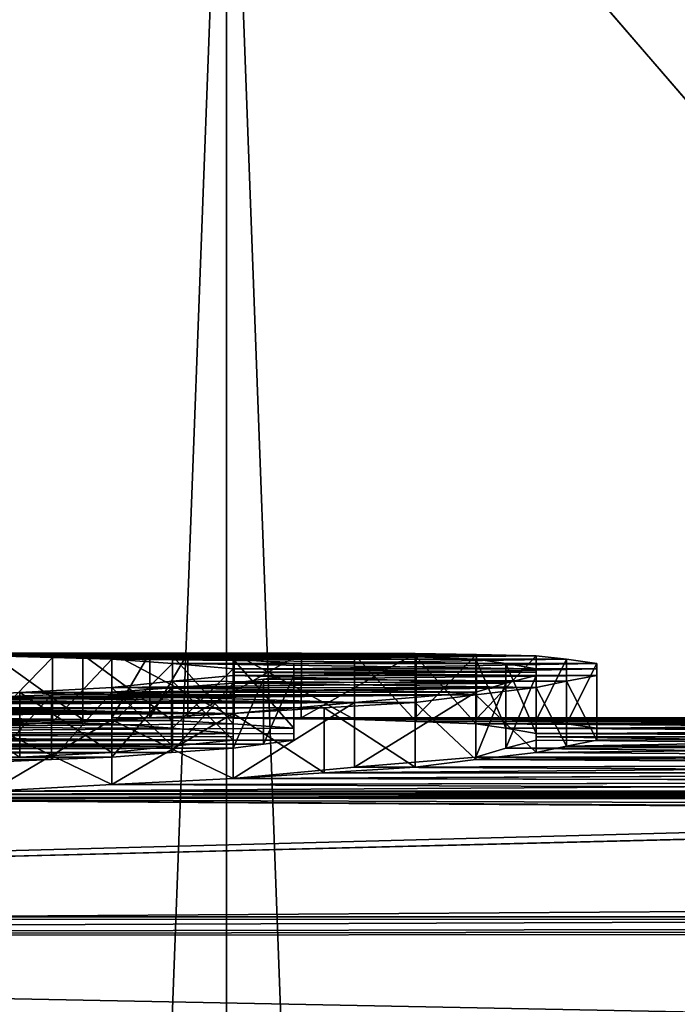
# Model space of a CAD drawing. Header units: millimetres. Extents: x -143 to 143, y -35 to 35.
# Tile 366 of 533: x 98.68 to 99.7, y 20.06 to 21.58. Entities that reach past the tile are written whole.
import ezdxf

# ---------------------------------------------------------------- set-up
doc = ezdxf.new("R2010")
doc.units = ezdxf.units.MM
doc.header["$LTSCALE"] = 65.185185
for name, color, linetype in [('1301', 7, 'CONTINUOUS'), ('1323', 7, 'CONTINUOUS'), ('1324', 7, 'CONTINUOUS'), ('1325', 7, 'CONTINUOUS'), ('1326', 7, 'CONTINUOUS'), ('1341', 7, 'CONTINUOUS'), ('1342', 7, 'CONTINUOUS'), ('1343', 7, 'CONTINUOUS'), ('1344', 7, 'CONTINUOUS'), ('1345', 7, 'CONTINUOUS'), ('1346', 7, 'CONTINUOUS'), ('1352', 7, 'CONTINUOUS'), ('1353', 7, 'CONTINUOUS'), ('1354', 7, 'CONTINUOUS'), ('1355', 7, 'CONTINUOUS'), ('1356', 7, 'CONTINUOUS'), ('1369', 7, 'CONTINUOUS'), ('1370', 7, 'CONTINUOUS'), ('1371', 7, 'CONTINUOUS'), ('1372', 7, 'CONTINUOUS'), ('1373', 7, 'CONTINUOUS'), ('1374', 7, 'CONTINUOUS'), ('1375', 7, 'CONTINUOUS'), ('1376', 7, 'CONTINUOUS'), ('1377', 7, 'CONTINUOUS'), ('1378', 7, 'CONTINUOUS'), ('1379', 7, 'CONTINUOUS'), ('1380', 7, 'CONTINUOUS'), ('1381', 7, 'CONTINUOUS'), ('465', 7, 'CONTINUOUS'), ('468', 7, 'CONTINUOUS'), ('470', 7, 'CONTINUOUS'), ('471', 7, 'CONTINUOUS'), ('473', 7, 'CONTINUOUS'), ('483', 7, 'CONTINUOUS')]:
    doc.layers.add(name, color=color, linetype=linetype)

msp = doc.modelspace()

# ---------------------------------------------------------------- linework, layer by layer
at = {"layer": '1301', "linetype": 'CONTINUOUS'}
for points in [[(99.0125, 20.465, -1.1968), (96.7625, 20.465, -1.1968), (93.65, 20.5), (99.0125, 20.465, -1.1968)], [(99.0125, 20.4704, -1.1011), (99.0125, 20.465, -1.1968), (93.65, 20.5), (99.0125, 20.4704, -1.1011)], [(99.0125, 20.4753, -1.0053), (99.0125, 20.4704, -1.1011), (93.65, 20.5), (99.0125, 20.4753, -1.0053)], [(98.9188, 20.4838, -0.8139), (99.0125, 20.4753, -1.0053), (93.65, 20.5), (98.9188, 20.4838, -0.8139)], [(98.825, 20.4906, -0.6223), (98.9188, 20.4838, -0.8139), (93.65, 20.5), (98.825, 20.4906, -0.6223)], [(98.733, 20.4932, -0.5284), (98.825, 20.4906, -0.6223), (93.65, 20.5), (98.733, 20.4932, -0.5284)], [(98.6375, 20.4955, -0.4309), (98.733, 20.4932, -0.5284), (93.65, 20.5), (98.6375, 20.4955, -0.4309)], [(98.825, 20.4999, -0.0479), (98.8836, 20.5, -0.0239), (101.075, 20.4999, -0.0479), (98.825, 20.4999, -0.0479)], [(99.0142, 20.4991, -0.1928), (98.825, 20.4999, -0.0479), (100.8875, 20.4995, -0.1436), (99.0142, 20.4991, -0.1928)], [(100.8875, 20.4995, -0.1436), (98.825, 20.4999, -0.0479), (100.9812, 20.4998, -0.0957), (100.8875, 20.4995, -0.1436)], [(100.9812, 20.4998, -0.0957), (98.825, 20.4999, -0.0479), (101.075, 20.4999, -0.0479), (100.9812, 20.4998, -0.0957)], [(98.8836, 20.5, -0.0239), (98.9422, 20.5), (101.0281, 20.5, -0.0239), (98.8836, 20.5, -0.0239)], [(101.075, 20.4999, -0.0479), (98.8836, 20.5, -0.0239), (101.0281, 20.5, -0.0239), (101.075, 20.4999, -0.0479)], [(101.0281, 20.5, -0.0239), (98.9422, 20.5), (100.9812, 20.5), (101.0281, 20.5, -0.0239)], [(100.745, 20.498, -0.2891), (99.0142, 20.4991, -0.1928), (100.8875, 20.4995, -0.1436), (100.745, 20.498, -0.2891)], [(99.2, 20.4973, -0.3351), (99.0142, 20.4991, -0.1928), (100.745, 20.498, -0.2891), (99.2, 20.4973, -0.3351)], [(100.6063, 20.4955, -0.4309), (99.2, 20.4973, -0.3351), (100.745, 20.498, -0.2891), (100.6063, 20.4955, -0.4309)], [(99.2957, 20.4943, -0.4817), (99.2, 20.4973, -0.3351), (100.6063, 20.4955, -0.4309), (99.2957, 20.4943, -0.4817)], [(100.5125, 20.4906, -0.6224), (99.2957, 20.4943, -0.4817), (100.6063, 20.4955, -0.4309), (100.5125, 20.4906, -0.6224)], [(99.3875, 20.4906, -0.6223), (99.2957, 20.4943, -0.4817), (100.5125, 20.4906, -0.6224), (99.3875, 20.4906, -0.6223)], [(99.4344, 20.4838, -0.8139), (99.3875, 20.4906, -0.6223), (100.4188, 20.4838, -0.8138), (99.4344, 20.4838, -0.8139)], [(100.4188, 20.4838, -0.8138), (99.3875, 20.4906, -0.6223), (100.5125, 20.4906, -0.6224), (100.4188, 20.4838, -0.8138)], [(99.4813, 20.4753, -1.0053), (99.4344, 20.4838, -0.8139), (100.4188, 20.4776, -0.9575), (99.4813, 20.4753, -1.0053)], [(100.4188, 20.4776, -0.9575), (99.4344, 20.4838, -0.8139), (100.4188, 20.4838, -0.8138), (100.4188, 20.4776, -0.9575)], [(96.8563, 20.4561, -1.3405), (96.7625, 20.465, -1.1968), (98.9187, 20.4561, -1.3405), (96.8563, 20.4561, -1.3405)], [(98.9187, 20.4561, -1.3405), (96.7625, 20.465, -1.1968), (99.0125, 20.465, -1.1968), (98.9187, 20.4561, -1.3405)], [(99.4344, 20.4529, -1.3884), (99.4813, 20.465, -1.1968), (100.5125, 20.4561, -1.3405), (99.4344, 20.4529, -1.3884)], [(100.4188, 20.4704, -1.1011), (99.4813, 20.4753, -1.0053), (100.4188, 20.4776, -0.9575), (100.4188, 20.4704, -1.1011)], [(99.4813, 20.4704, -1.1011), (99.4813, 20.4753, -1.0053), (100.4188, 20.4704, -1.1011), (99.4813, 20.4704, -1.1011)], [(99.4813, 20.465, -1.1968), (99.4813, 20.4704, -1.1011), (100.5125, 20.4561, -1.3405), (99.4813, 20.465, -1.1968)], [(100.5125, 20.4561, -1.3405), (99.4813, 20.4704, -1.1011), (100.4188, 20.4704, -1.1011), (100.5125, 20.4561, -1.3405)], [(96.95, 20.4462, -1.484), (96.8563, 20.4561, -1.3405), (98.825, 20.4462, -1.484), (96.95, 20.4462, -1.484)], [(98.825, 20.4462, -1.484), (96.8563, 20.4561, -1.3405), (98.9187, 20.4561, -1.3405), (98.825, 20.4462, -1.484)], [(99.3875, 20.439, -1.5798), (99.4344, 20.4529, -1.3884), (100.6063, 20.439, -1.5798), (99.3875, 20.439, -1.5798)], [(100.6063, 20.439, -1.5798), (99.4344, 20.4529, -1.3884), (100.5125, 20.4561, -1.3405), (100.6063, 20.439, -1.5798)], [(98.6823, 20.4389, -1.5812), (96.95, 20.4462, -1.484), (98.825, 20.4462, -1.484), (98.6823, 20.4389, -1.5812)], [(99.1999, 20.4233, -1.7714), (99.3875, 20.439, -1.5798), (100.7469, 20.4274, -1.7235), (99.1999, 20.4233, -1.7714)], [(100.7469, 20.4274, -1.7235), (99.3875, 20.439, -1.5798), (100.6063, 20.439, -1.5798), (100.7469, 20.4274, -1.7235)], [(99.0125, 20.4058, -1.9628), (99.1999, 20.4233, -1.7714), (100.8875, 20.4148, -1.867), (99.0125, 20.4058, -1.9628)], [(100.8875, 20.4148, -1.867), (99.1999, 20.4233, -1.7714), (100.7469, 20.4274, -1.7235), (100.8875, 20.4148, -1.867)], [(98.8249, 20.3964, -2.0586), (99.0125, 20.4058, -1.9628), (101.122, 20.4012, -2.0107), (98.8249, 20.3964, -2.0586)], [(101.122, 20.4012, -2.0107), (99.0125, 20.4058, -1.9628), (100.8875, 20.4148, -1.867), (101.122, 20.4012, -2.0107)], [(98.6375, 20.3865, -2.1543), (98.8249, 20.3964, -2.0586), (101.3563, 20.3865, -2.1543), (98.6375, 20.3865, -2.1543)], [(101.3563, 20.3865, -2.1543), (98.8249, 20.3964, -2.0586), (101.122, 20.4012, -2.0107), (101.3563, 20.3865, -2.1543)], [(97.7937, 20.3762, -2.25), (125.45, 20.199, -3.5), (93.65, 20.1902, -3.5506), (97.7937, 20.3762, -2.25)], [(122.9705, 20.3506, -2.4703), (123.7005, 20.2746, -3.0314), (97.7937, 20.3762, -2.25), (122.9705, 20.3506, -2.4703)], [(97.9813, 20.3762, -2.25), (122.9705, 20.3506, -2.4703), (97.7937, 20.3762, -2.25), (97.9813, 20.3762, -2.25)], [(123.7005, 20.2746, -3.0314), (124.5465, 20.2192, -3.3814), (97.7937, 20.3762, -2.25), (123.7005, 20.2746, -3.0314)], [(124.5465, 20.2192, -3.3814), (125.45, 20.199, -3.5), (97.7937, 20.3762, -2.25), (124.5465, 20.2192, -3.3814)], [(97.9813, 20.3762, -2.25), (98.3094, 20.3814, -2.2021), (101.825, 20.3762, -2.25), (97.9813, 20.3762, -2.25)], [(122.9705, 20.3506, -2.4703), (97.9813, 20.3762, -2.25), (101.825, 20.3762, -2.25), (122.9705, 20.3506, -2.4703)], [(98.3094, 20.3814, -2.2021), (98.6375, 20.3865, -2.1543), (101.5906, 20.3814, -2.2021), (98.3094, 20.3814, -2.2021)], [(101.825, 20.3762, -2.25), (98.3094, 20.3814, -2.2021), (101.5906, 20.3814, -2.2021), (101.825, 20.3762, -2.25)], [(101.5906, 20.3814, -2.2021), (98.6375, 20.3865, -2.1543), (101.3563, 20.3865, -2.1543), (101.5906, 20.3814, -2.2021)], [(93.65, 20.1902, -3.5506), (125.45, 20.199, -3.5), (140.45, 20.169, -3.6692), (93.65, 20.1902, -3.5506)], [(93.65, 19.27, -6.9939), (93.65, 20.1902, -3.5506), (140.45, 20.169, -3.6692), (93.65, 19.27, -6.9939)], [(140.45, 19.2277, -7.1097), (93.65, 19.27, -6.9939), (140.45, 20.169, -3.6692), (140.45, 19.2277, -7.1097)]]:
    msp.add_3dface(points, dxfattribs=at)
at = {"layer": '1323', "linetype": 'CONTINUOUS'}
for points in [[(98.7798, 20.4972, 0.3362), (98.6375, 20.4986, 0.2394), (96.2, 20.465, 1.1968), (98.7798, 20.4972, 0.3362)], [(98.9188, 20.4955, 0.4309), (98.7798, 20.4972, 0.3362), (96.2, 20.465, 1.1968), (98.9188, 20.4955, 0.4309)], [(99.0125, 20.4906, 0.6224), (98.9188, 20.4955, 0.4309), (96.2, 20.465, 1.1968), (99.0125, 20.4906, 0.6224)], [(100.9812, 20.5), (98.9422, 20.5), (99.1176, 20.4999, 0.0716), (100.9812, 20.5)], [(100.9812, 20.5), (99.1176, 20.4999, 0.0716), (100.9344, 20.5, 0.0239), (100.9812, 20.5)], [(100.9344, 20.5, 0.0239), (99.1176, 20.4999, 0.0716), (100.8875, 20.4999, 0.0479), (100.9344, 20.5, 0.0239)], [(99.1176, 20.4999, 0.0716), (99.2938, 20.4995, 0.1436), (100.8875, 20.4999, 0.0479), (99.1176, 20.4999, 0.0716)], [(100.8875, 20.4999, 0.0479), (99.2938, 20.4995, 0.1436), (100.6983, 20.4991, 0.1928), (100.8875, 20.4999, 0.0479)], [(99.2938, 20.4995, 0.1436), (99.3888, 20.498, 0.2893), (100.6983, 20.4991, 0.1928), (99.2938, 20.4995, 0.1436)], [(100.6983, 20.4991, 0.1928), (99.3888, 20.498, 0.2893), (100.5125, 20.4973, 0.3351), (100.6983, 20.4991, 0.1928)], [(99.3888, 20.498, 0.2893), (99.4813, 20.4955, 0.4309), (100.5125, 20.4973, 0.3351), (99.3888, 20.498, 0.2893)], [(100.5125, 20.4973, 0.3351), (99.4813, 20.4955, 0.4309), (100.4187, 20.4919, 0.5745), (100.5125, 20.4973, 0.3351)], [(99.4813, 20.4955, 0.4309), (99.5281, 20.4906, 0.6224), (100.4187, 20.4919, 0.5745), (99.4813, 20.4955, 0.4309)], [(99.1062, 20.4838, 0.8138), (99.0125, 20.4906, 0.6224), (96.2, 20.465, 1.1968), (99.1062, 20.4838, 0.8138)], [(99.1062, 20.4753, 1.0054), (99.1062, 20.4838, 0.8138), (96.2, 20.465, 1.1968), (99.1062, 20.4753, 1.0054)], [(99.5281, 20.4906, 0.6224), (99.575, 20.4838, 0.8138), (100.4187, 20.4919, 0.5745), (99.5281, 20.4906, 0.6224)], [(100.4187, 20.4919, 0.5745), (99.575, 20.4838, 0.8138), (100.325, 20.4838, 0.8138), (100.4187, 20.4919, 0.5745)], [(99.575, 20.4838, 0.8138), (99.575, 20.4753, 1.0054), (100.325, 20.4838, 0.8138), (99.575, 20.4838, 0.8138)], [(100.325, 20.4838, 0.8138), (99.575, 20.4753, 1.0054), (100.325, 20.4776, 0.9575), (100.325, 20.4838, 0.8138)], [(96.6687, 20.465, 1.1968), (99.1062, 20.4753, 1.0054), (96.2, 20.465, 1.1968), (96.6687, 20.465, 1.1968)], [(99.1062, 20.465, 1.1968), (99.1062, 20.4753, 1.0054), (96.6687, 20.465, 1.1968), (99.1062, 20.465, 1.1968)], [(96.7156, 20.4592, 1.2926), (99.1062, 20.465, 1.1968), (96.6687, 20.465, 1.1968), (96.7156, 20.4592, 1.2926)], [(99.0594, 20.4592, 1.2926), (99.1062, 20.465, 1.1968), (96.7156, 20.4592, 1.2926), (99.0594, 20.4592, 1.2926)], [(99.575, 20.465, 1.1968), (99.5281, 20.4561, 1.3405), (100.325, 20.4704, 1.1011), (99.575, 20.465, 1.1968)], [(100.325, 20.4704, 1.1011), (99.5281, 20.4561, 1.3405), (100.4188, 20.4561, 1.3405), (100.325, 20.4704, 1.1011)], [(100.325, 20.4776, 0.9575), (99.575, 20.4753, 1.0054), (100.325, 20.4704, 1.1011), (100.325, 20.4776, 0.9575)], [(99.575, 20.4753, 1.0054), (99.575, 20.465, 1.1968), (100.325, 20.4704, 1.1011), (99.575, 20.4753, 1.0054)], [(96.7625, 20.4529, 1.3883), (99.0594, 20.4592, 1.2926), (96.7156, 20.4592, 1.2926), (96.7625, 20.4529, 1.3883)], [(99.0125, 20.4529, 1.3883), (99.0594, 20.4592, 1.2926), (96.7625, 20.4529, 1.3883), (99.0125, 20.4529, 1.3883)], [(96.8577, 20.4461, 1.4856), (99.0125, 20.4529, 1.3883), (96.7625, 20.4529, 1.3883), (96.8577, 20.4461, 1.4856)], [(98.9173, 20.4461, 1.4856), (99.0125, 20.4529, 1.3883), (96.8577, 20.4461, 1.4856), (98.9173, 20.4461, 1.4856)], [(99.5281, 20.4561, 1.3405), (99.4813, 20.4462, 1.484), (100.4188, 20.4561, 1.3405), (99.5281, 20.4561, 1.3405)], [(100.4188, 20.4561, 1.3405), (99.4813, 20.4462, 1.484), (100.5125, 20.439, 1.5798), (100.4188, 20.4561, 1.3405)], [(96.95, 20.439, 1.5798), (98.9173, 20.4461, 1.4856), (96.8577, 20.4461, 1.4856), (96.95, 20.439, 1.5798)], [(98.825, 20.439, 1.5798), (98.9173, 20.4461, 1.4856), (96.95, 20.439, 1.5798), (98.825, 20.439, 1.5798)], [(97.0438, 20.4353, 1.6277), (98.825, 20.439, 1.5798), (96.95, 20.439, 1.5798), (97.0438, 20.4353, 1.6277)], [(98.7312, 20.4353, 1.6277), (98.825, 20.439, 1.5798), (97.0438, 20.4353, 1.6277), (98.7312, 20.4353, 1.6277)], [(97.1375, 20.4314, 1.6755), (98.7312, 20.4353, 1.6277), (97.0438, 20.4353, 1.6277), (97.1375, 20.4314, 1.6755)], [(98.6375, 20.4314, 1.6755), (98.7312, 20.4353, 1.6277), (97.1375, 20.4314, 1.6755), (98.6375, 20.4314, 1.6755)], [(99.3875, 20.4353, 1.6277), (99.2938, 20.4233, 1.7713), (100.6532, 20.4274, 1.7235), (99.3875, 20.4353, 1.6277)], [(99.4813, 20.4462, 1.484), (99.3875, 20.4353, 1.6277), (100.5125, 20.439, 1.5798), (99.4813, 20.4462, 1.484)], [(100.5125, 20.439, 1.5798), (99.3875, 20.4353, 1.6277), (100.6532, 20.4274, 1.7235), (100.5125, 20.439, 1.5798)], [(100.6532, 20.4274, 1.7235), (99.2938, 20.4233, 1.7713), (99.1531, 20.4148, 1.8671), (100.6532, 20.4274, 1.7235)], [(100.7938, 20.4148, 1.867), (100.6532, 20.4274, 1.7235), (99.1531, 20.4148, 1.8671), (100.7938, 20.4148, 1.867)], [(98.8249, 20.3964, 2.0586), (101.0283, 20.4012, 2.0107), (99.0125, 20.4058, 1.9628), (98.8249, 20.3964, 2.0586)], [(101.0283, 20.4012, 2.0107), (100.7938, 20.4148, 1.867), (99.0125, 20.4058, 1.9628), (101.0283, 20.4012, 2.0107)], [(99.0125, 20.4058, 1.9628), (100.7938, 20.4148, 1.867), (99.1531, 20.4148, 1.8671), (99.0125, 20.4058, 1.9628)], [(101.2625, 20.3865, 2.1543), (101.0283, 20.4012, 2.0107), (98.6375, 20.3865, 2.1543), (101.2625, 20.3865, 2.1543)], [(98.6375, 20.3865, 2.1543), (101.0283, 20.4012, 2.0107), (98.8249, 20.3964, 2.0586), (98.6375, 20.3865, 2.1543)], [(122.9705, 20.3506, 2.4702), (102.2937, 20.3762, 2.25), (93.65, 20.1605, 3.7152), (122.9705, 20.3506, 2.4702)], [(102.2937, 20.3762, 2.25), (101.7312, 20.3762, 2.25), (93.65, 20.1605, 3.7152), (102.2937, 20.3762, 2.25)], [(93.65, 20.1605, 3.7152), (101.7312, 20.3762, 2.25), (98.2625, 20.3762, 2.25), (93.65, 20.1605, 3.7152)], [(101.7312, 20.3762, 2.25), (101.4969, 20.3814, 2.2021), (98.2625, 20.3762, 2.25), (101.7312, 20.3762, 2.25)], [(98.2625, 20.3762, 2.25), (101.4969, 20.3814, 2.2021), (98.45, 20.3814, 2.2021), (98.2625, 20.3762, 2.25)], [(101.4969, 20.3814, 2.2021), (101.2625, 20.3865, 2.1543), (98.45, 20.3814, 2.2021), (101.4969, 20.3814, 2.2021)], [(98.45, 20.3814, 2.2021), (101.2625, 20.3865, 2.1543), (98.6375, 20.3865, 2.1543), (98.45, 20.3814, 2.2021)], [(123.7005, 20.2746, 3.0314), (122.9705, 20.3506, 2.4702), (93.65, 20.1605, 3.7152), (123.7005, 20.2746, 3.0314)], [(124.5465, 20.2192, 3.3814), (123.7005, 20.2746, 3.0314), (93.65, 20.1605, 3.7152), (124.5465, 20.2192, 3.3814)], [(125.45, 20.199, 3.5), (124.5465, 20.2192, 3.3814), (93.65, 20.1605, 3.7152), (125.45, 20.199, 3.5)], [(140.45, 20.1897, 3.5533), (125.45, 20.199, 3.5), (93.65, 20.1605, 3.7152), (140.45, 20.1897, 3.5533)], [(140.45, 19.2682, 6.9991), (140.45, 20.1897, 3.5533), (93.65, 20.1605, 3.7152), (140.45, 19.2682, 6.9991)], [(93.65, 19.2123, 7.1509), (140.45, 19.2682, 6.9991), (93.65, 20.1605, 3.7152), (93.65, 19.2123, 7.1509)]]:
    msp.add_3dface(points, dxfattribs=at)
at = {"layer": '1324', "linetype": 'CONTINUOUS'}
for points in [[(99.3875, 20.5356, 1.6277), (99.4813, 20.4462, 1.484), (99.4813, 20.5465, 1.484), (99.3875, 20.5356, 1.6277)], [(99.2938, 20.5237, 1.7713), (99.3875, 20.4353, 1.6277), (99.3875, 20.5356, 1.6277), (99.2938, 20.5237, 1.7713)], [(99.3875, 20.4353, 1.6277), (99.4813, 20.4462, 1.484), (99.3875, 20.5356, 1.6277), (99.3875, 20.4353, 1.6277)], [(99.2938, 20.4233, 1.7713), (99.3875, 20.4353, 1.6277), (99.2938, 20.5237, 1.7713), (99.2938, 20.4233, 1.7713)]]:
    msp.add_3dface(points, dxfattribs=at)
at = {"layer": '1325', "linetype": 'CONTINUOUS'}
for points in [[(99.0125, 20.5063, 1.9628), (99.1531, 20.4148, 1.8671), (99.1531, 20.5152, 1.8671), (99.0125, 20.5063, 1.9628)], [(99.2938, 20.4233, 1.7713), (99.2938, 20.5237, 1.7713), (99.1531, 20.5152, 1.8671), (99.2938, 20.4233, 1.7713)], [(99.1531, 20.4148, 1.8671), (99.2938, 20.4233, 1.7713), (99.1531, 20.5152, 1.8671), (99.1531, 20.4148, 1.8671)], [(99.0125, 20.4058, 1.9628), (99.1531, 20.4148, 1.8671), (99.0125, 20.5063, 1.9628), (99.0125, 20.4058, 1.9628)]]:
    msp.add_3dface(points, dxfattribs=at)
at = {"layer": '1326', "linetype": 'CONTINUOUS'}
for points in [[(98.6375, 20.487, 2.1543), (98.8249, 20.3964, 2.0586), (98.8249, 20.4969, 2.0586), (98.6375, 20.487, 2.1543)], [(99.0125, 20.4058, 1.9628), (99.0125, 20.5063, 1.9628), (98.8249, 20.4969, 2.0586), (99.0125, 20.4058, 1.9628)], [(98.8249, 20.3964, 2.0586), (99.0125, 20.4058, 1.9628), (98.8249, 20.4969, 2.0586), (98.8249, 20.3964, 2.0586)], [(98.6375, 20.3865, 2.1543), (98.8249, 20.3964, 2.0586), (98.6375, 20.487, 2.1543), (98.6375, 20.3865, 2.1543)]]:
    msp.add_3dface(points, dxfattribs=at)
at = {"layer": '1341', "linetype": 'CONTINUOUS'}
for points in [[(98.7312, 20.4353, 1.6277), (98.6375, 20.4314, 1.6755), (98.7312, 20.5356, 1.6277), (98.7312, 20.4353, 1.6277)], [(98.6375, 20.4314, 1.6755), (98.6375, 20.5317, 1.6755), (98.7312, 20.5356, 1.6277), (98.6375, 20.4314, 1.6755)], [(98.825, 20.439, 1.5798), (98.7312, 20.4353, 1.6277), (98.825, 20.5393, 1.5798), (98.825, 20.439, 1.5798)], [(98.825, 20.5393, 1.5798), (98.7312, 20.4353, 1.6277), (98.7312, 20.5356, 1.6277), (98.825, 20.5393, 1.5798)]]:
    msp.add_3dface(points, dxfattribs=at)
at = {"layer": '1342', "linetype": 'CONTINUOUS'}
for points in [[(98.9173, 20.4461, 1.4856), (98.825, 20.439, 1.5798), (98.9173, 20.5464, 1.4856), (98.9173, 20.4461, 1.4856)], [(98.825, 20.439, 1.5798), (98.825, 20.5393, 1.5798), (98.9173, 20.5464, 1.4856), (98.825, 20.439, 1.5798)], [(99.0125, 20.4529, 1.3883), (98.9173, 20.4461, 1.4856), (99.0125, 20.5532, 1.3883), (99.0125, 20.4529, 1.3883)], [(99.0125, 20.5532, 1.3883), (98.9173, 20.4461, 1.4856), (98.9173, 20.5464, 1.4856), (99.0125, 20.5532, 1.3883)]]:
    msp.add_3dface(points, dxfattribs=at)
at = {"layer": '1343', "linetype": 'CONTINUOUS'}
for points in [[(99.0594, 20.4592, 1.2926), (99.0125, 20.4529, 1.3883), (99.0594, 20.5594, 1.2926), (99.0594, 20.4592, 1.2926)], [(99.0125, 20.4529, 1.3883), (99.0125, 20.5532, 1.3883), (99.0594, 20.5594, 1.2926), (99.0125, 20.4529, 1.3883)], [(99.1062, 20.465, 1.1968), (99.0594, 20.4592, 1.2926), (99.1062, 20.5652, 1.1968), (99.1062, 20.465, 1.1968)], [(99.1062, 20.5652, 1.1968), (99.0594, 20.4592, 1.2926), (99.0594, 20.5594, 1.2926), (99.1062, 20.5652, 1.1968)]]:
    msp.add_3dface(points, dxfattribs=at)
at = {"layer": '1344', "linetype": 'CONTINUOUS'}
for points in [[(99.1062, 20.4838, 0.8138), (99.1062, 20.4753, 1.0054), (99.1062, 20.5839, 0.8138), (99.1062, 20.4838, 0.8138)], [(99.1062, 20.5839, 0.8138), (99.1062, 20.4753, 1.0054), (99.1062, 20.5755, 1.0054), (99.1062, 20.5839, 0.8138)], [(99.1062, 20.4753, 1.0054), (99.1062, 20.465, 1.1968), (99.1062, 20.5755, 1.0054), (99.1062, 20.4753, 1.0054)], [(99.1062, 20.465, 1.1968), (99.1062, 20.5652, 1.1968), (99.1062, 20.5755, 1.0054), (99.1062, 20.465, 1.1968)]]:
    msp.add_3dface(points, dxfattribs=at)
at = {"layer": '1345', "linetype": 'CONTINUOUS'}
for points in [[(98.9188, 20.4955, 0.4309), (99.0125, 20.4906, 0.6224), (98.9188, 20.5955, 0.4309), (98.9188, 20.4955, 0.4309)], [(98.9188, 20.5955, 0.4309), (99.0125, 20.4906, 0.6224), (99.0125, 20.5906, 0.6224), (98.9188, 20.5955, 0.4309)], [(99.0125, 20.4906, 0.6224), (99.1062, 20.4838, 0.8138), (99.0125, 20.5906, 0.6224), (99.0125, 20.4906, 0.6224)], [(99.1062, 20.4838, 0.8138), (99.1062, 20.5839, 0.8138), (99.0125, 20.5906, 0.6224), (99.1062, 20.4838, 0.8138)]]:
    msp.add_3dface(points, dxfattribs=at)
at = {"layer": '1346', "linetype": 'CONTINUOUS'}
for points in [[(98.6375, 20.4986, 0.2394), (98.7798, 20.4972, 0.3362), (98.6375, 20.5986, 0.2394), (98.6375, 20.4986, 0.2394)], [(98.6375, 20.5986, 0.2394), (98.7798, 20.4972, 0.3362), (98.7798, 20.5973, 0.3362), (98.6375, 20.5986, 0.2394)], [(98.7798, 20.4972, 0.3362), (98.9188, 20.4955, 0.4309), (98.7798, 20.5973, 0.3362), (98.7798, 20.4972, 0.3362)], [(98.9188, 20.4955, 0.4309), (98.9188, 20.5955, 0.4309), (98.7798, 20.5973, 0.3362), (98.9188, 20.4955, 0.4309)]]:
    msp.add_3dface(points, dxfattribs=at)
at = {"layer": '1352', "linetype": 'CONTINUOUS'}
for points in [[(98.6375, 20.4955, -0.4309), (98.6375, 20.5955, -0.4309), (98.733, 20.5932, -0.5284), (98.6375, 20.4955, -0.4309)], [(98.733, 20.4932, -0.5284), (98.6375, 20.4955, -0.4309), (98.733, 20.5932, -0.5284), (98.733, 20.4932, -0.5284)], [(98.825, 20.5906, -0.6223), (98.733, 20.4932, -0.5284), (98.733, 20.5932, -0.5284), (98.825, 20.5906, -0.6223)], [(98.825, 20.4906, -0.6223), (98.733, 20.4932, -0.5284), (98.825, 20.5906, -0.6223), (98.825, 20.4906, -0.6223)]]:
    msp.add_3dface(points, dxfattribs=at)
at = {"layer": '1353', "linetype": 'CONTINUOUS'}
for points in [[(98.825, 20.4906, -0.6223), (98.825, 20.5906, -0.6223), (98.9188, 20.5839, -0.8139), (98.825, 20.4906, -0.6223)], [(98.9188, 20.4838, -0.8139), (98.825, 20.4906, -0.6223), (98.9188, 20.5839, -0.8139), (98.9188, 20.4838, -0.8139)], [(99.0125, 20.5755, -1.0053), (98.9188, 20.4838, -0.8139), (98.9188, 20.5839, -0.8139), (99.0125, 20.5755, -1.0053)], [(99.0125, 20.4753, -1.0053), (98.9188, 20.4838, -0.8139), (99.0125, 20.5755, -1.0053), (99.0125, 20.4753, -1.0053)]]:
    msp.add_3dface(points, dxfattribs=at)
at = {"layer": '1354', "linetype": 'CONTINUOUS'}
for points in [[(99.0125, 20.4753, -1.0053), (99.0125, 20.5755, -1.0053), (99.0125, 20.5706, -1.1011), (99.0125, 20.4753, -1.0053)], [(99.0125, 20.4704, -1.1011), (99.0125, 20.4753, -1.0053), (99.0125, 20.5706, -1.1011), (99.0125, 20.4704, -1.1011)], [(99.0125, 20.5652, -1.1968), (99.0125, 20.4704, -1.1011), (99.0125, 20.5706, -1.1011), (99.0125, 20.5652, -1.1968)], [(99.0125, 20.465, -1.1968), (99.0125, 20.4704, -1.1011), (99.0125, 20.5652, -1.1968), (99.0125, 20.465, -1.1968)]]:
    msp.add_3dface(points, dxfattribs=at)
at = {"layer": '1355', "linetype": 'CONTINUOUS'}
for points in [[(98.825, 20.5465, -1.484), (98.9187, 20.4561, -1.3405), (98.9187, 20.5563, -1.3405), (98.825, 20.5465, -1.484)], [(99.0125, 20.465, -1.1968), (99.0125, 20.5652, -1.1968), (98.9187, 20.5563, -1.3405), (99.0125, 20.465, -1.1968)], [(98.9187, 20.4561, -1.3405), (99.0125, 20.465, -1.1968), (98.9187, 20.5563, -1.3405), (98.9187, 20.4561, -1.3405)], [(98.825, 20.4462, -1.484), (98.9187, 20.4561, -1.3405), (98.825, 20.5465, -1.484), (98.825, 20.4462, -1.484)]]:
    msp.add_3dface(points, dxfattribs=at)
at = {"layer": '1356', "linetype": 'CONTINUOUS'}
for points in [[(98.825, 20.4462, -1.484), (98.825, 20.5465, -1.484), (98.6823, 20.5392, -1.5812), (98.825, 20.4462, -1.484)], [(98.5437, 20.5317, -1.6755), (98.6823, 20.4389, -1.5812), (98.6823, 20.5392, -1.5812), (98.5437, 20.5317, -1.6755)], [(98.6823, 20.4389, -1.5812), (98.825, 20.4462, -1.484), (98.6823, 20.5392, -1.5812), (98.6823, 20.4389, -1.5812)]]:
    msp.add_3dface(points, dxfattribs=at)
at = {"layer": '1369', "linetype": 'CONTINUOUS'}
for points in [[(98.8249, 20.3964, -2.0586), (98.6375, 20.3865, -2.1543), (98.8249, 20.4969, -2.0586), (98.8249, 20.3964, -2.0586)], [(98.6375, 20.3865, -2.1543), (98.6375, 20.487, -2.1543), (98.8249, 20.4969, -2.0586), (98.6375, 20.3865, -2.1543)], [(99.0125, 20.4058, -1.9628), (98.8249, 20.3964, -2.0586), (99.0125, 20.5063, -1.9628), (99.0125, 20.4058, -1.9628)], [(99.0125, 20.5063, -1.9628), (98.8249, 20.3964, -2.0586), (98.8249, 20.4969, -2.0586), (99.0125, 20.5063, -1.9628)]]:
    msp.add_3dface(points, dxfattribs=at)
at = {"layer": '1370', "linetype": 'CONTINUOUS'}
for points in [[(99.3875, 20.439, -1.5798), (99.1999, 20.4233, -1.7714), (99.3875, 20.5393, -1.5798), (99.3875, 20.439, -1.5798)], [(99.3875, 20.5393, -1.5798), (99.1999, 20.4233, -1.7714), (99.1999, 20.5237, -1.7714), (99.3875, 20.5393, -1.5798)], [(99.1999, 20.4233, -1.7714), (99.0125, 20.4058, -1.9628), (99.1999, 20.5237, -1.7714), (99.1999, 20.4233, -1.7714)], [(99.0125, 20.4058, -1.9628), (99.0125, 20.5063, -1.9628), (99.1999, 20.5237, -1.7714), (99.0125, 20.4058, -1.9628)]]:
    msp.add_3dface(points, dxfattribs=at)
at = {"layer": '1371', "linetype": 'CONTINUOUS'}
for points in [[(99.4813, 20.465, -1.1968), (99.4344, 20.4529, -1.3884), (99.4813, 20.5652, -1.1968), (99.4813, 20.465, -1.1968)], [(99.4813, 20.5652, -1.1968), (99.4344, 20.4529, -1.3884), (99.4344, 20.5532, -1.3884), (99.4813, 20.5652, -1.1968)], [(99.4344, 20.4529, -1.3884), (99.3875, 20.439, -1.5798), (99.4344, 20.5532, -1.3884), (99.4344, 20.4529, -1.3884)], [(99.3875, 20.439, -1.5798), (99.3875, 20.5393, -1.5798), (99.4344, 20.5532, -1.3884), (99.3875, 20.439, -1.5798)]]:
    msp.add_3dface(points, dxfattribs=at)
at = {"layer": '1372', "linetype": 'CONTINUOUS'}
for points in [[(99.4813, 20.4753, -1.0053), (99.4813, 20.4704, -1.1011), (99.4813, 20.5755, -1.0053), (99.4813, 20.4753, -1.0053)], [(99.4813, 20.5755, -1.0053), (99.4813, 20.4704, -1.1011), (99.4813, 20.5706, -1.1011), (99.4813, 20.5755, -1.0053)], [(99.4813, 20.4704, -1.1011), (99.4813, 20.465, -1.1968), (99.4813, 20.5706, -1.1011), (99.4813, 20.4704, -1.1011)], [(99.4813, 20.465, -1.1968), (99.4813, 20.5652, -1.1968), (99.4813, 20.5706, -1.1011), (99.4813, 20.465, -1.1968)]]:
    msp.add_3dface(points, dxfattribs=at)
at = {"layer": '1373', "linetype": 'CONTINUOUS'}
for points in [[(99.3875, 20.4906, -0.6223), (99.4344, 20.4838, -0.8139), (99.3875, 20.5906, -0.6223), (99.3875, 20.4906, -0.6223)], [(99.3875, 20.5906, -0.6223), (99.4344, 20.4838, -0.8139), (99.4344, 20.5839, -0.8139), (99.3875, 20.5906, -0.6223)], [(99.4344, 20.4838, -0.8139), (99.4813, 20.4753, -1.0053), (99.4344, 20.5839, -0.8139), (99.4344, 20.4838, -0.8139)], [(99.4813, 20.4753, -1.0053), (99.4813, 20.5755, -1.0053), (99.4344, 20.5839, -0.8139), (99.4813, 20.4753, -1.0053)]]:
    msp.add_3dface(points, dxfattribs=at)
at = {"layer": '1374', "linetype": 'CONTINUOUS'}
for points in [[(99.2, 20.4973, -0.3351), (99.2957, 20.4943, -0.4817), (99.2, 20.5973, -0.3351), (99.2, 20.4973, -0.3351)], [(99.2, 20.5973, -0.3351), (99.2957, 20.4943, -0.4817), (99.2957, 20.5944, -0.4817), (99.2, 20.5973, -0.3351)], [(99.2957, 20.4943, -0.4817), (99.3875, 20.4906, -0.6223), (99.2957, 20.5944, -0.4817), (99.2957, 20.4943, -0.4817)], [(99.3875, 20.4906, -0.6223), (99.3875, 20.5906, -0.6223), (99.2957, 20.5944, -0.4817), (99.3875, 20.4906, -0.6223)]]:
    msp.add_3dface(points, dxfattribs=at)
at = {"layer": '1375', "linetype": 'CONTINUOUS'}
for points in [[(98.825, 20.4999, -0.0479), (99.0142, 20.4991, -0.1928), (98.825, 20.5999, -0.0479), (98.825, 20.4999, -0.0479)], [(98.825, 20.5999, -0.0479), (99.0142, 20.4991, -0.1928), (99.0142, 20.5991, -0.1928), (98.825, 20.5999, -0.0479)], [(99.0142, 20.4991, -0.1928), (99.2, 20.4973, -0.3351), (99.0142, 20.5991, -0.1928), (99.0142, 20.4991, -0.1928)], [(99.2, 20.4973, -0.3351), (99.2, 20.5973, -0.3351), (99.0142, 20.5991, -0.1928), (99.2, 20.4973, -0.3351)]]:
    msp.add_3dface(points, dxfattribs=at)
at = {"layer": '1376', "linetype": 'CONTINUOUS'}
for points in [[(98.8836, 20.5, -0.0239), (98.825, 20.4999, -0.0479), (98.8836, 20.6, -0.0239), (98.8836, 20.5, -0.0239)], [(98.825, 20.4999, -0.0479), (98.825, 20.5999, -0.0479), (98.8836, 20.6, -0.0239), (98.825, 20.4999, -0.0479)], [(98.9422, 20.5), (98.8836, 20.5, -0.0239), (98.9422, 20.6), (98.9422, 20.5)], [(98.9422, 20.6), (98.8836, 20.5, -0.0239), (98.8836, 20.6, -0.0239), (98.9422, 20.6)], [(99.118, 20.5999, 0.0718), (98.9422, 20.5), (98.9422, 20.6), (99.118, 20.5999, 0.0718)], [(99.1176, 20.4999, 0.0716), (98.9422, 20.5), (99.118, 20.5999, 0.0718), (99.1176, 20.4999, 0.0716)], [(99.2938, 20.5995, 0.1436), (99.1176, 20.4999, 0.0716), (99.118, 20.5999, 0.0718), (99.2938, 20.5995, 0.1436)], [(99.2938, 20.4995, 0.1436), (99.1176, 20.4999, 0.0716), (99.2938, 20.5995, 0.1436), (99.2938, 20.4995, 0.1436)]]:
    msp.add_3dface(points, dxfattribs=at)
at = {"layer": '1377', "linetype": 'CONTINUOUS'}
for points in [[(99.2938, 20.4995, 0.1436), (99.2938, 20.5995, 0.1436), (99.3888, 20.598, 0.2893), (99.2938, 20.4995, 0.1436)], [(99.3888, 20.498, 0.2893), (99.2938, 20.4995, 0.1436), (99.3888, 20.598, 0.2893), (99.3888, 20.498, 0.2893)], [(99.4813, 20.5955, 0.4309), (99.3888, 20.498, 0.2893), (99.3888, 20.598, 0.2893), (99.4813, 20.5955, 0.4309)], [(99.4813, 20.4955, 0.4309), (99.3888, 20.498, 0.2893), (99.4813, 20.5955, 0.4309), (99.4813, 20.4955, 0.4309)]]:
    msp.add_3dface(points, dxfattribs=at)
at = {"layer": '1378', "linetype": 'CONTINUOUS'}
for points in [[(99.4813, 20.4955, 0.4309), (99.4813, 20.5955, 0.4309), (99.5281, 20.5906, 0.6224), (99.4813, 20.4955, 0.4309)], [(99.5281, 20.4906, 0.6224), (99.4813, 20.4955, 0.4309), (99.5281, 20.5906, 0.6224), (99.5281, 20.4906, 0.6224)], [(99.575, 20.5839, 0.8138), (99.5281, 20.4906, 0.6224), (99.5281, 20.5906, 0.6224), (99.575, 20.5839, 0.8138)], [(99.575, 20.4838, 0.8138), (99.5281, 20.4906, 0.6224), (99.575, 20.5839, 0.8138), (99.575, 20.4838, 0.8138)]]:
    msp.add_3dface(points, dxfattribs=at)
at = {"layer": '1379', "linetype": 'CONTINUOUS'}
for points in [[(99.575, 20.4838, 0.8138), (99.575, 20.5839, 0.8138), (99.575, 20.5755, 1.0054), (99.575, 20.4838, 0.8138)], [(99.575, 20.4753, 1.0054), (99.575, 20.4838, 0.8138), (99.575, 20.5755, 1.0054), (99.575, 20.4753, 1.0054)], [(99.575, 20.5652, 1.1968), (99.575, 20.4753, 1.0054), (99.575, 20.5755, 1.0054), (99.575, 20.5652, 1.1968)], [(99.575, 20.465, 1.1968), (99.575, 20.4753, 1.0054), (99.575, 20.5652, 1.1968), (99.575, 20.465, 1.1968)]]:
    msp.add_3dface(points, dxfattribs=at)
at = {"layer": '1380', "linetype": 'CONTINUOUS'}
for points in [[(99.4813, 20.5465, 1.484), (99.5281, 20.4561, 1.3405), (99.5281, 20.5563, 1.3405), (99.4813, 20.5465, 1.484)], [(99.575, 20.465, 1.1968), (99.575, 20.5652, 1.1968), (99.5281, 20.5563, 1.3405), (99.575, 20.465, 1.1968)], [(99.5281, 20.4561, 1.3405), (99.575, 20.465, 1.1968), (99.5281, 20.5563, 1.3405), (99.5281, 20.4561, 1.3405)], [(99.4813, 20.4462, 1.484), (99.5281, 20.4561, 1.3405), (99.4813, 20.5465, 1.484), (99.4813, 20.4462, 1.484)]]:
    msp.add_3dface(points, dxfattribs=at)
at = {"layer": '1381', "linetype": 'CONTINUOUS'}
for points in [[(97.7, 20.5996, -0.1206), (97.7, 20.6), (98.825, 20.5999, -0.0479), (97.7, 20.5996, -0.1206)], [(97.7, 20.6), (97.7, 20.5999, 0.0718), (98.9422, 20.6), (97.7, 20.6)], [(98.825, 20.5999, -0.0479), (97.7, 20.6), (98.8836, 20.6, -0.0239), (98.825, 20.5999, -0.0479)], [(97.7, 20.6), (98.9422, 20.6), (98.8836, 20.6, -0.0239), (97.7, 20.6)], [(97.7, 20.5999, 0.0718), (99.118, 20.5999, 0.0718), (98.9422, 20.6), (97.7, 20.5999, 0.0718)], [(97.7, 20.5995, 0.1436), (98.075, 20.5995, 0.1436), (99.118, 20.5999, 0.0718), (97.7, 20.5995, 0.1436)], [(97.7, 20.5999, 0.0718), (97.7, 20.5995, 0.1436), (99.118, 20.5999, 0.0718), (97.7, 20.5999, 0.0718)], [(97.7, 20.5996, -0.1206), (98.825, 20.5999, -0.0479), (99.0142, 20.5991, -0.1928), (97.7, 20.5996, -0.1206)], [(98.075, 20.5986, -0.2394), (97.7, 20.5996, -0.1206), (99.0142, 20.5991, -0.1928), (98.075, 20.5986, -0.2394)], [(98.075, 20.5995, 0.1436), (99.2938, 20.5995, 0.1436), (99.118, 20.5999, 0.0718), (98.075, 20.5995, 0.1436)], [(98.075, 20.5995, 0.1436), (98.3556, 20.5991, 0.1914), (99.2938, 20.5995, 0.1436), (98.075, 20.5995, 0.1436)], [(99.2, 20.5973, -0.3351), (98.075, 20.5986, -0.2394), (99.0142, 20.5991, -0.1928), (99.2, 20.5973, -0.3351)], [(98.3588, 20.5973, -0.336), (98.075, 20.5986, -0.2394), (99.2, 20.5973, -0.3351), (98.3588, 20.5973, -0.336)], [(98.3556, 20.5991, 0.1914), (98.6375, 20.5986, 0.2394), (99.2938, 20.5995, 0.1436), (98.3556, 20.5991, 0.1914)], [(98.6375, 20.5955, -0.4309), (98.3588, 20.5973, -0.336), (99.2957, 20.5944, -0.4817), (98.6375, 20.5955, -0.4309)], [(98.3588, 20.5973, -0.336), (99.2, 20.5973, -0.3351), (99.2957, 20.5944, -0.4817), (98.3588, 20.5973, -0.336)], [(99.2938, 20.5995, 0.1436), (98.6375, 20.5986, 0.2394), (99.3888, 20.598, 0.2893), (99.2938, 20.5995, 0.1436)], [(98.6375, 20.5986, 0.2394), (98.7798, 20.5973, 0.3362), (99.3888, 20.598, 0.2893), (98.6375, 20.5986, 0.2394)], [(98.733, 20.5932, -0.5284), (98.6375, 20.5955, -0.4309), (99.2957, 20.5944, -0.4817), (98.733, 20.5932, -0.5284)], [(99.3875, 20.5906, -0.6223), (98.733, 20.5932, -0.5284), (99.2957, 20.5944, -0.4817), (99.3875, 20.5906, -0.6223)], [(98.825, 20.5906, -0.6223), (98.733, 20.5932, -0.5284), (99.3875, 20.5906, -0.6223), (98.825, 20.5906, -0.6223)], [(98.7798, 20.5973, 0.3362), (98.9188, 20.5955, 0.4309), (99.3888, 20.598, 0.2893), (98.7798, 20.5973, 0.3362)], [(98.9188, 20.5839, -0.8139), (98.825, 20.5906, -0.6223), (99.4344, 20.5839, -0.8139), (98.9188, 20.5839, -0.8139)], [(98.825, 20.5906, -0.6223), (99.3875, 20.5906, -0.6223), (99.4344, 20.5839, -0.8139), (98.825, 20.5906, -0.6223)], [(98.9188, 20.5955, 0.4309), (99.4813, 20.5955, 0.4309), (99.3888, 20.598, 0.2893), (98.9188, 20.5955, 0.4309)], [(98.9188, 20.5955, 0.4309), (99.0125, 20.5906, 0.6224), (99.4813, 20.5955, 0.4309), (98.9188, 20.5955, 0.4309)], [(99.4813, 20.5955, 0.4309), (99.0125, 20.5906, 0.6224), (99.5281, 20.5906, 0.6224), (99.4813, 20.5955, 0.4309)], [(99.0125, 20.5906, 0.6224), (99.1062, 20.5839, 0.8138), (99.5281, 20.5906, 0.6224), (99.0125, 20.5906, 0.6224)], [(99.1062, 20.5839, 0.8138), (99.575, 20.5839, 0.8138), (99.5281, 20.5906, 0.6224), (99.1062, 20.5839, 0.8138)], [(99.0125, 20.5755, -1.0053), (98.9188, 20.5839, -0.8139), (99.4813, 20.5755, -1.0053), (99.0125, 20.5755, -1.0053)], [(99.4813, 20.5755, -1.0053), (98.9188, 20.5839, -0.8139), (99.4344, 20.5839, -0.8139), (99.4813, 20.5755, -1.0053)], [(99.0125, 20.5706, -1.1011), (99.0125, 20.5755, -1.0053), (99.4813, 20.5706, -1.1011), (99.0125, 20.5706, -1.1011)], [(99.0125, 20.5755, -1.0053), (99.4813, 20.5755, -1.0053), (99.4813, 20.5706, -1.1011), (99.0125, 20.5755, -1.0053)], [(99.0125, 20.5652, -1.1968), (99.0125, 20.5706, -1.1011), (99.4813, 20.5652, -1.1968), (99.0125, 20.5652, -1.1968)], [(99.4813, 20.5652, -1.1968), (99.0125, 20.5706, -1.1011), (99.4813, 20.5706, -1.1011), (99.4813, 20.5652, -1.1968)], [(99.1062, 20.5839, 0.8138), (99.1062, 20.5755, 1.0054), (99.575, 20.5839, 0.8138), (99.1062, 20.5839, 0.8138)], [(99.575, 20.5839, 0.8138), (99.1062, 20.5755, 1.0054), (99.575, 20.5755, 1.0054), (99.575, 20.5839, 0.8138)], [(99.1062, 20.5755, 1.0054), (99.1062, 20.5652, 1.1968), (99.575, 20.5755, 1.0054), (99.1062, 20.5755, 1.0054)], [(99.1062, 20.5652, 1.1968), (99.575, 20.5652, 1.1968), (99.575, 20.5755, 1.0054), (99.1062, 20.5652, 1.1968)], [(98.825, 20.5465, -1.484), (98.9187, 20.5563, -1.3405), (99.4344, 20.5532, -1.3884), (98.825, 20.5465, -1.484)], [(98.9187, 20.5563, -1.3405), (99.0125, 20.5652, -1.1968), (99.4344, 20.5532, -1.3884), (98.9187, 20.5563, -1.3405)], [(99.0125, 20.5652, -1.1968), (99.4813, 20.5652, -1.1968), (99.4344, 20.5532, -1.3884), (99.0125, 20.5652, -1.1968)], [(99.0594, 20.5594, 1.2926), (99.0125, 20.5532, 1.3883), (99.5281, 20.5563, 1.3405), (99.0594, 20.5594, 1.2926)], [(99.0125, 20.5532, 1.3883), (99.4813, 20.5465, 1.484), (99.5281, 20.5563, 1.3405), (99.0125, 20.5532, 1.3883)], [(99.1062, 20.5652, 1.1968), (99.0594, 20.5594, 1.2926), (99.575, 20.5652, 1.1968), (99.1062, 20.5652, 1.1968)], [(99.575, 20.5652, 1.1968), (99.0594, 20.5594, 1.2926), (99.5281, 20.5563, 1.3405), (99.575, 20.5652, 1.1968)], [(98.6823, 20.5392, -1.5812), (98.825, 20.5465, -1.484), (99.3875, 20.5393, -1.5798), (98.6823, 20.5392, -1.5812)], [(99.3875, 20.5356, 1.6277), (99.4813, 20.5465, 1.484), (98.7312, 20.5356, 1.6277), (99.3875, 20.5356, 1.6277)], [(99.4813, 20.5465, 1.484), (98.825, 20.5393, 1.5798), (98.7312, 20.5356, 1.6277), (99.4813, 20.5465, 1.484)], [(99.3875, 20.5393, -1.5798), (98.825, 20.5465, -1.484), (99.4344, 20.5532, -1.3884), (99.3875, 20.5393, -1.5798)], [(98.825, 20.5393, 1.5798), (99.4813, 20.5465, 1.484), (98.9173, 20.5464, 1.4856), (98.825, 20.5393, 1.5798)], [(99.4813, 20.5465, 1.484), (99.0125, 20.5532, 1.3883), (98.9173, 20.5464, 1.4856), (99.4813, 20.5465, 1.484)], [(98.075, 20.5237, -1.7713), (98.3094, 20.5278, -1.7234), (99.1999, 20.5237, -1.7714), (98.075, 20.5237, -1.7713)], [(99.2938, 20.5237, 1.7713), (99.3875, 20.5356, 1.6277), (98.1688, 20.5237, 1.7713), (99.2938, 20.5237, 1.7713)], [(98.1688, 20.5237, 1.7713), (99.3875, 20.5356, 1.6277), (98.4031, 20.5278, 1.7234), (98.1688, 20.5237, 1.7713)], [(98.3094, 20.5278, -1.7234), (98.5437, 20.5317, -1.6755), (99.1999, 20.5237, -1.7714), (98.3094, 20.5278, -1.7234)], [(99.3875, 20.5356, 1.6277), (98.6375, 20.5317, 1.6755), (98.4031, 20.5278, 1.7234), (99.3875, 20.5356, 1.6277)], [(98.5437, 20.5317, -1.6755), (98.6823, 20.5392, -1.5812), (99.1999, 20.5237, -1.7714), (98.5437, 20.5317, -1.6755)], [(98.6375, 20.5317, 1.6755), (99.3875, 20.5356, 1.6277), (98.7312, 20.5356, 1.6277), (98.6375, 20.5317, 1.6755)], [(98.6823, 20.5392, -1.5812), (99.3875, 20.5393, -1.5798), (99.1999, 20.5237, -1.7714), (98.6823, 20.5392, -1.5812)], [(96.7625, 20.5063, -1.9628), (96.5751, 20.5237, -1.7714), (99.0125, 20.5063, -1.9628), (96.7625, 20.5063, -1.9628)], [(96.5751, 20.5237, -1.7714), (97.7, 20.5237, -1.7713), (99.0125, 20.5063, -1.9628), (96.5751, 20.5237, -1.7714)], [(99.1531, 20.5152, 1.8671), (99.2938, 20.5237, 1.7713), (96.6219, 20.5152, 1.8671), (99.1531, 20.5152, 1.8671)], [(96.6219, 20.5152, 1.8671), (99.2938, 20.5237, 1.7713), (98.1688, 20.5237, 1.7713), (96.6219, 20.5152, 1.8671)], [(96.7625, 20.5063, 1.9628), (99.1531, 20.5152, 1.8671), (96.6219, 20.5152, 1.8671), (96.7625, 20.5063, 1.9628)], [(99.0125, 20.5063, 1.9628), (99.1531, 20.5152, 1.8671), (96.7625, 20.5063, 1.9628), (99.0125, 20.5063, 1.9628)], [(98.075, 20.5237, -1.7713), (99.0125, 20.5063, -1.9628), (97.7, 20.5237, -1.7713), (98.075, 20.5237, -1.7713)], [(99.1999, 20.5237, -1.7714), (99.0125, 20.5063, -1.9628), (98.075, 20.5237, -1.7713), (99.1999, 20.5237, -1.7714)], [(99.0125, 20.5063, 1.9628), (96.7625, 20.5063, 1.9628), (96.9501, 20.4969, 2.0586), (99.0125, 20.5063, 1.9628)], [(96.9501, 20.4969, -2.0586), (96.7625, 20.5063, -1.9628), (98.8249, 20.4969, -2.0586), (96.9501, 20.4969, -2.0586)], [(96.7625, 20.5063, -1.9628), (99.0125, 20.5063, -1.9628), (98.8249, 20.4969, -2.0586), (96.7625, 20.5063, -1.9628)], [(98.8249, 20.4969, 2.0586), (99.0125, 20.5063, 1.9628), (96.9501, 20.4969, 2.0586), (98.8249, 20.4969, 2.0586)], [(97.1375, 20.487, 2.1543), (98.8249, 20.4969, 2.0586), (96.9501, 20.4969, 2.0586), (97.1375, 20.487, 2.1543)], [(98.6375, 20.487, -2.1543), (96.9501, 20.4969, -2.0586), (98.8249, 20.4969, -2.0586), (98.6375, 20.487, -2.1543)], [(98.6375, 20.487, 2.1543), (98.8249, 20.4969, 2.0586), (97.1375, 20.487, 2.1543), (98.6375, 20.487, 2.1543)]]:
    msp.add_3dface(points, dxfattribs=at)
at = {"layer": '465', "linetype": 'CONTINUOUS'}
msp.add_3dface([(100.6007, 20.4247, -56.5), (100.2165, 21.8502, -56.5973), (99.0022, 22.2813, -56.5), (100.6007, 20.4247, -56.5)], dxfattribs=at)
at = {"layer": '468', "linetype": 'CONTINUOUS'}
for points in [[(98.2958, 25.1071, -81.5), (98.636, 25.4736, -81.5), (101.7778, 21.3544, -81.5), (98.2958, 25.1071, -81.5)], [(98.636, 25.4736, -81.5), (102.1688, 21.6661, -81.5), (101.7778, 21.3544, -81.5), (98.636, 25.4736, -81.5)]]:
    msp.add_3dface(points, dxfattribs=at)
at = {"layer": '470', "linetype": 'CONTINUOUS'}
for points in [[(98.2958, 25.1071, -81.5), (101.7778, 21.3544, -81.5), (98.2959, 25.107, -58.5), (98.2958, 25.1071, -81.5)], [(98.2959, 25.107, -58.5), (101.7778, 21.3544, -81.5), (101.7777, 21.3545, -58.5), (98.2959, 25.107, -58.5)]]:
    msp.add_3dface(points, dxfattribs=at)
at = {"layer": '471', "linetype": 'CONTINUOUS'}
for points in [[(98.2959, 25.107, -58.5), (101.7777, 21.3545, -58.5), (100.8289, 22.3809, -58.0365), (98.2959, 25.107, -58.5)], [(100.6006, 20.4248, -57), (99.0021, 22.2814, -57), (100.1001, 21.7494, -57.073), (100.6006, 20.4248, -57)]]:
    msp.add_3dface(points, dxfattribs=at)
at = {"layer": '473', "linetype": 'CONTINUOUS'}
for points in [[(97.2693, 24.0133, -57), (99.0021, 22.2814, -57), (97.2695, -24.0132, -57), (97.2693, 24.0133, -57)], [(99.0021, 22.2814, -57), (99.0022, -22.2813, -57), (97.2695, -24.0132, -57), (99.0021, 22.2814, -57)], [(99.0021, 22.2814, -57), (100.6006, 20.4248, -57), (99.0022, -22.2813, -57), (99.0021, 22.2814, -57)], [(100.6006, 20.4248, -57), (100.6007, -20.4247, -57), (99.0022, -22.2813, -57), (100.6006, 20.4248, -57)]]:
    msp.add_3dface(points, dxfattribs=at)
at = {"layer": '483', "linetype": 'CONTINUOUS'}
for points in [[(97.2693, -24.0133, -56.5), (99.0021, -22.2814, -56.5), (97.2695, 24.0132, -56.5), (97.2693, -24.0133, -56.5)], [(99.0021, -22.2814, -56.5), (99.0022, 22.2813, -56.5), (97.2695, 24.0132, -56.5), (99.0021, -22.2814, -56.5)], [(99.0021, -22.2814, -56.5), (100.6006, -20.4248, -56.5), (99.0022, 22.2813, -56.5), (99.0021, -22.2814, -56.5)], [(100.6006, -20.4248, -56.5), (100.6007, 20.4247, -56.5), (99.0022, 22.2813, -56.5), (100.6006, -20.4248, -56.5)]]:
    msp.add_3dface(points, dxfattribs=at)

doc.saveas('drawing.dxf')
